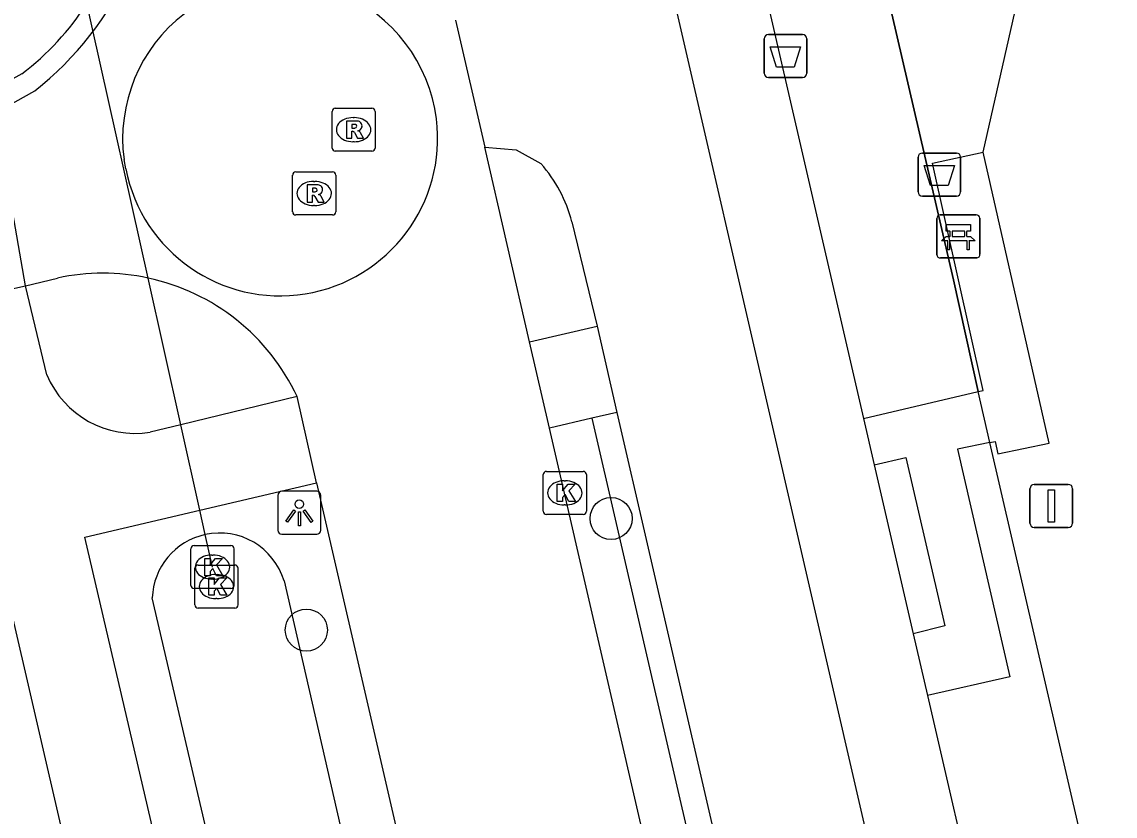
# Model space of a CAD drawing. Extents: x 156414 to 157775, y 382335 to 383765.
# Drawn here: x 157287.83 to 157313.22, y 383378.86 to 383397.31 of the extents above; entities that cross this region are included whole.
import ezdxf

# ---------------------------------------------------------------- set-up
doc = ezdxf.new("R2010")
doc.units = 0
for name, color, linetype in [('IMGEO_Afvalbak', 7, 'Continuous'), ('IMGEO_Bank', 7, 'Continuous'), ('IMGEO_Berm_groen', 7, 'Continuous'), ('IMGEO_Boom', 7, 'Continuous'), ('IMGEO_Duiker', 7, 'Continuous'), ('IMGEO_Fietspad_gesloten', 7, 'Continuous'), ('IMGEO_Greppel_droge_sloot', 7, 'Continuous'), ('IMGEO_Groenvoorziening', 7, 'Continuous'), ('IMGEO_Haag', 7, 'Continuous'), ('IMGEO_Hek', 7, 'Continuous'), ('IMGEO_Kolk', 7, 'Continuous'), ('IMGEO_Lichtpunt', 7, 'Continuous'), ('IMGEO_Pand', 7, 'Continuous'), ('IMGEO_Rijbaan_lokaal_gesloten', 7, 'Continuous'), ('IMGEO_Rijbaan_lokaal_open', 7, 'Continuous'), ('IMGEO_Rioolput', 7, 'Continuous'), ('IMGEO_Verkeersbordpaal', 7, 'Continuous'), ('IMGEO_Voetpad_open', 7, 'Continuous')]:
    doc.layers.add(name, color=color, linetype=linetype)

msp = doc.modelspace()

# ---------------------------------------------------------------- linework, layer by layer
at = {"layer": 'IMGEO_Afvalbak'}
for p, q in [((157305.069, 383396.113), (157305.069, 383396.913)), ((157305.069, 383396.913), (157305.069, 383396.113)), ((157305.169, 383397.013), (157305.959, 383397.013)), ((157305.959, 383397.013), (157305.169, 383397.013)), ((157306.059, 383396.913), (157306.059, 383396.113)), ((157306.059, 383396.113), (157306.059, 383396.913)), ((157305.959, 383396.013), (157305.169, 383396.013)), ((157305.169, 383396.013), (157305.959, 383396.013)), ((157308.646, 383393.359), (157308.646, 383394.159)), ((157308.646, 383394.159), (157308.646, 383393.359)), ((157308.746, 383394.259), (157309.536, 383394.259)), ((157309.536, 383394.259), (157308.746, 383394.259)), ((157309.636, 383394.159), (157309.636, 383393.359)), ((157309.636, 383393.359), (157309.636, 383394.159)), ((157309.536, 383393.259), (157308.746, 383393.259)), ((157308.746, 383393.259), (157309.536, 383393.259))]:
    msp.add_line(p, q, dxfattribs=at)
for points in [[(157305.212, 383396.727), (157305.916, 383396.727), (157305.767, 383396.257), (157305.361, 383396.257), (157305.212, 383396.727)], [(157308.789, 383393.973), (157309.493, 383393.973), (157309.344, 383393.503), (157308.938, 383393.503), (157308.789, 383393.973)]]:
    msp.add_lwpolyline(points, dxfattribs=at)
for centre, start, end in [((157305.169, 383396.913), 90, 180), ((157305.169, 383396.913), 90, 180), ((157305.959, 383396.913), 0, 90), ((157305.959, 383396.913), 360, 90), ((157305.169, 383396.113), 180, 270), ((157305.169, 383396.113), 180, 270), ((157305.959, 383396.113), 270, 0), ((157305.959, 383396.113), 270, 0), ((157308.746, 383394.159), 90, 180), ((157308.746, 383394.159), 90, 180), ((157309.536, 383394.159), 0, 90), ((157309.536, 383394.159), 360, 90), ((157308.746, 383393.359), 180, 270), ((157308.746, 383393.359), 180, 270), ((157309.536, 383393.359), 270, 0), ((157309.536, 383393.359), 270, 0)]:
    msp.add_arc(centre, 0.1, start, end, dxfattribs=at)
at = {"layer": 'IMGEO_Bank'}
for p, q in [((157309.158, 383392.823), (157309.999, 383392.823)), ((157309.999, 383392.823), (157309.158, 383392.823)), ((157309.083, 383391.898), (157309.083, 383392.739)), ((157309.083, 383392.739), (157309.083, 383391.898)), ((157310.083, 383392.748), (157310.083, 383391.907)), ((157310.083, 383391.907), (157310.083, 383392.748)), ((157309.392, 383392.329), (157309.392, 383392.435)), ((157309.436, 383392.435), (157309.436, 383392.329)), ((157309.724, 383392.441), (157309.442, 383392.441)), ((157309.442, 383392.323), (157309.724, 383392.323)), ((157309.73, 383392.329), (157309.73, 383392.435)), ((157309.774, 383392.435), (157309.774, 383392.329)), ((157309.78, 383392.221), (157309.387, 383392.221)), ((157310.008, 383391.823), (157309.167, 383391.823)), ((157309.167, 383391.823), (157310.008, 383391.823))]:
    msp.add_line(p, q, dxfattribs=at)
for points in [[(157309.386, 383392.441), (157309.3, 383392.441), (157309.3, 383392.602), (157309.863, 383392.602), (157309.863, 383392.441), (157309.78, 383392.441)], [(157309.33, 383392.221), (157309.188, 383392.221), (157309.3, 383392.323), (157309.386, 383392.323)], [(157309.78, 383392.323), (157309.863, 383392.323), (157309.975, 383392.221), (157309.836, 383392.221)], [(157309.38, 383392.214), (157309.38, 383392.007), (157309.337, 383392.007), (157309.337, 383392.214)], [(157309.83, 383392.214), (157309.83, 383392.007), (157309.786, 383392.007), (157309.786, 383392.214)]]:
    msp.add_lwpolyline(points, dxfattribs=at)
for centre, radius, start, end in [((157309.161, 383392.745), 0.0779, 92.4484, 184.2845), ((157309.161, 383392.745), 0.0779, 92.4484, 184.2845), ((157310.005, 383392.745), 0.0779, 2.4484, 94.2845), ((157310.005, 383392.745), 0.0779, 2.4484, 94.2845), ((157309.385, 383392.434), 0.00671, 2.8957, 87.1043), ((157309.385, 383392.33), 0.00671, 272.8957, 357.1043), ((157309.442, 383392.434), 0.00671, 92.8957, 177.1043), ((157309.442, 383392.33), 0.00671, 182.8957, 267.1043), ((157309.724, 383392.434), 0.00671, 2.8957, 87.1043), ((157309.724, 383392.33), 0.00671, 272.8957, 357.1043), ((157309.781, 383392.434), 0.00671, 92.8957, 177.1043), ((157309.781, 383392.33), 0.00671, 182.8957, 267.1043), ((157309.33, 383392.214), 0.00671, 2.8957, 87.1043), ((157309.387, 383392.214), 0.00671, 92.8957, 177.1043), ((157309.779, 383392.214), 0.00671, 2.8957, 87.1043), ((157309.836, 383392.214), 0.00671, 92.8957, 177.1043), ((157309.161, 383391.901), 0.0779, 182.4484, 274.2845), ((157309.161, 383391.901), 0.0779, 182.4484, 274.2845), ((157310.005, 383391.901), 0.0779, 272.4484, 4.2845), ((157310.005, 383391.901), 0.0779, 272.4484, 4.2845)]:
    msp.add_arc(centre, radius, start, end, dxfattribs=at)
at = {"layer": 'IMGEO_Berm_groen'}
for points in [[(157297.817, 383441.587), (157309.469, 383391.316), (157310.041, 383388.716)], [(157320.509, 383343.451), (157310.314, 383387.536)]]:
    msp.add_lwpolyline(points, dxfattribs=at)
at = {"layer": 'IMGEO_Boom'}
for centre in [(157301.515, 383385.769), (157294.434, 383383.178)]:
    msp.add_circle(centre, 0.489, dxfattribs=at)
at = {"layer": 'IMGEO_Duiker'}
msp.add_lwpolyline([(157292.254, 383384.642), (157292.086, 383385.396), (157291.959, 383385.966), (157291.518, 383387.947), (157290.759, 383391.353), (157289.469, 383397.143), (157289.336, 383397.738), (157288.817, 383400.07), (157288.374, 383402.055), (157288.06, 383403.468), (157287.951, 383403.954)], dxfattribs=at)
at = {"layer": 'IMGEO_Fietspad_gesloten'}
for points in [[(157340.814, 383234.484), (157340.497, 383235.719), (157325.761, 383299.078), (157271.348, 383534.914)], [(157298.578, 383394.399), (157299.307, 383394.331), (157299.886, 383394.014)], [(157300.604, 383392.661), (157301.189, 383390.239)], [(157301.189, 383390.239), (157301.649, 383388.232)], [(157301.649, 383388.232), (157313.632, 383336.372)]]:
    msp.add_lwpolyline(points, dxfattribs=at)
msp.add_arc((157297.397, 383391.826), 3.314, 14.5924, 41.315, dxfattribs=at)
at = {"layer": 'IMGEO_Greppel_droge_sloot'}
for points in [[(157293.916, 383384.32), (157304.539, 383337.943)], [(157301.745, 383337.294), (157290.857, 383383.924)]]:
    msp.add_lwpolyline(points, dxfattribs=at)
for centre, radius, start, end in [((157292.412, 383383.874), 1.556, 102.1066, 178.1751), ((157292.425, 383383.878), 1.555, 16.4957, 102.5951)]:
    msp.add_arc(centre, radius, start, end, dxfattribs=at)
at = {"layer": 'IMGEO_Groenvoorziening'}
msp.add_lwpolyline([(157310.162, 383394.282), (157314.096, 383411.651), (157322.333, 383428.06), (157323.237, 383430.337)], dxfattribs=at)
at = {"layer": 'IMGEO_Haag'}
msp.add_lwpolyline([(157301.064, 383388.097), (157313.044, 383336.251)], dxfattribs=at)
at = {"layer": 'IMGEO_Hek'}
for points in [[(157309.469, 383391.316), (157297.817, 383441.587)], [(157310.041, 383388.716), (157309.469, 383391.316)], [(157310.314, 383387.536), (157310.041, 383388.716)], [(157320.509, 383343.451), (157310.314, 383387.536)]]:
    msp.add_lwpolyline(points, dxfattribs=at)
at = {"layer": 'IMGEO_Kolk'}
for p, q in [((157299.94, 383385.938), (157299.94, 383386.79)), ((157300.015, 383386.864), (157300.867, 383386.864)), ((157300.941, 383386.79), (157300.941, 383385.938)), ((157300.428, 383386.644), (157300.453, 383386.644)), ((157300.451, 383386.084), (157300.426, 383386.084)), ((157300.867, 383385.864), (157300.015, 383385.864)), ((157291.753, 383384.216), (157291.753, 383385.068)), ((157291.828, 383385.142), (157292.68, 383385.142)), ((157292.754, 383385.068), (157292.754, 383384.216)), ((157291.921, 383384.688), (157292.773, 383384.688)), ((157292.241, 383384.922), (157292.266, 383384.922)), ((157291.846, 383383.762), (157291.846, 383384.614)), ((157292.334, 383384.468), (157292.359, 383384.468)), ((157292.847, 383384.614), (157292.847, 383383.762)), ((157292.264, 383384.362), (157292.239, 383384.362)), ((157292.68, 383384.142), (157291.828, 383384.142)), ((157292.773, 383383.688), (157291.921, 383383.688)), ((157292.357, 383383.908), (157292.332, 383383.908))]:
    msp.add_line(p, q, dxfattribs=at)
for points in [[(157299.94, 383385.938), (157299.94, 383386.79)], [(157300.015, 383386.864), (157300.867, 383386.864)], [(157300.941, 383386.79), (157300.941, 383385.938)], [(157300.261, 383386.564), (157300.384, 383386.564), (157300.384, 383386.413), (157300.514, 383386.564), (157300.678, 383386.564), (157300.532, 383386.413), (157300.685, 383386.164), (157300.533, 383386.164), (157300.448, 383386.328), (157300.384, 383386.261), (157300.384, 383386.164), (157300.261, 383386.164), (157300.261, 383386.564)], [(157300.867, 383385.864), (157300.015, 383385.864)], [(157291.753, 383384.216), (157291.753, 383385.068)], [(157291.828, 383385.142), (157292.68, 383385.142)], [(157292.754, 383385.068), (157292.754, 383384.216)], [(157291.921, 383384.688), (157292.773, 383384.688)], [(157292.074, 383384.842), (157292.197, 383384.842), (157292.197, 383384.691), (157292.327, 383384.842), (157292.491, 383384.842), (157292.345, 383384.691), (157292.498, 383384.442), (157292.346, 383384.442), (157292.261, 383384.606), (157292.197, 383384.539), (157292.197, 383384.442), (157292.074, 383384.442), (157292.074, 383384.842)], [(157291.846, 383383.762), (157291.846, 383384.614)], [(157292.847, 383384.614), (157292.847, 383383.762)], [(157292.167, 383384.388), (157292.29, 383384.388), (157292.29, 383384.237), (157292.42, 383384.388), (157292.584, 383384.388), (157292.438, 383384.237), (157292.591, 383383.988), (157292.439, 383383.988), (157292.354, 383384.152), (157292.29, 383384.085), (157292.29, 383383.988), (157292.167, 383383.988), (157292.167, 383384.388)], [(157292.68, 383384.142), (157291.828, 383384.142)], [(157292.773, 383383.688), (157291.921, 383383.688)]]:
    msp.add_lwpolyline(points, dxfattribs=at)
for centre, start, end in [((157300.017, 383386.788), 91.552, 178.448), ((157300.017, 383386.788), 91.552, 178.448), ((157300.865, 383386.788), 1.552, 88.448), ((157300.865, 383386.788), 1.552, 88.448), ((157300.017, 383385.94), 181.552, 268.448), ((157300.017, 383385.94), 181.552, 268.448), ((157300.865, 383385.94), 271.552, 358.448), ((157300.865, 383385.94), 271.552, 358.448), ((157291.83, 383385.066), 91.552, 178.448), ((157291.83, 383385.066), 91.552, 178.448), ((157292.678, 383385.066), 1.552, 88.448), ((157292.678, 383385.066), 1.552, 88.448), ((157291.923, 383384.612), 91.552, 178.448), ((157291.923, 383384.612), 91.552, 178.448), ((157292.771, 383384.612), 1.552, 88.448), ((157292.771, 383384.612), 1.552, 88.448), ((157291.83, 383384.218), 181.552, 268.448), ((157291.83, 383384.218), 181.552, 268.448), ((157292.678, 383384.218), 271.552, 358.448), ((157292.678, 383384.218), 271.552, 358.448), ((157291.923, 383383.764), 181.552, 268.448), ((157291.923, 383383.764), 181.552, 268.448), ((157292.771, 383383.764), 271.552, 358.448), ((157292.771, 383383.764), 271.552, 358.448)]:
    msp.add_arc(centre, 0.0765, start, end, dxfattribs=at)
for centre, major_axis, ratio, start_param, end_param in [((157300.427, 383386.364), (-0.387, 0.002), 0.722429, 4.712389, 7.853982), ((157300.452, 383386.364), (-0.39, 0.002), 0.717154, 1.570796, 4.712389), ((157292.24, 383384.642), (-0.387, 0.002), 0.722429, 4.712389, 7.853982), ((157292.265, 383384.642), (-0.39, 0.002), 0.717154, 1.570796, 4.712389), ((157292.333, 383384.188), (-0.387, 0.002), 0.722429, 4.712389, 7.853982), ((157292.358, 383384.188), (-0.39, 0.002), 0.717154, 1.570796, 4.712389)]:
    msp.add_ellipse(centre, major_axis=major_axis, ratio=ratio, start_param=start_param, end_param=end_param, dxfattribs=at)
at = {"layer": 'IMGEO_Lichtpunt'}
for p, q in [((157293.773, 383386.307), (157293.773, 383385.5)), ((157293.773, 383386.307), (157293.773, 383385.5)), ((157294.675, 383386.402), (157293.867, 383386.402)), ((157294.675, 383386.402), (157293.867, 383386.402)), ((157294.769, 383385.5), (157294.769, 383386.307)), ((157294.769, 383385.5), (157294.769, 383386.307)), ((157293.867, 383385.406), (157294.675, 383385.406)), ((157293.867, 383385.406), (157294.675, 383385.406))]:
    msp.add_line(p, q, dxfattribs=at)
for points in [[(157294.147, 383385.971), (157294.186, 383385.943), (157293.998, 383385.681), (157293.96, 383385.708), (157294.147, 383385.971)], [(157294.359, 383385.943), (157294.397, 383385.97), (157294.584, 383385.708), (157294.545, 383385.68), (157294.359, 383385.943)], [(157294.249, 383385.923), (157294.296, 383385.923), (157294.296, 383385.601), (157294.249, 383385.601), (157294.249, 383385.923)]]:
    msp.add_lwpolyline(points, dxfattribs=at)
msp.add_circle((157294.272, 383386.105), 0.0994, dxfattribs=at)
for centre, start, end in [((157293.867, 383386.307), 90, 180), ((157293.867, 383386.307), 90, 180), ((157294.675, 383386.307), 0, 90), ((157294.675, 383386.307), 0, 90), ((157293.867, 383385.5), 180, 270), ((157293.867, 383385.5), 180, 270), ((157294.675, 383385.5), 270, 0), ((157294.675, 383385.5), 270, 360)]:
    msp.add_arc(centre, 0.0946, start, end, dxfattribs=at)
at = {"layer": 'IMGEO_Pand'}
msp.add_lwpolyline([(157287.465, 383384.112), (157287.48, 383384.046), (157288.819, 383378.248), (157289.802, 383373.991), (157290.211, 383372.22)], dxfattribs=at)
at = {"layer": 'IMGEO_Rijbaan_lokaal_gesloten'}
for points in [[(157297.9, 383397.348), (157298.578, 383394.399)], [(157287.209, 383395.194), (157288.126, 383395.701)], [(157287.913, 383391.175), (157287.209, 383395.194)], [(157299.619, 383389.876), (157298.578, 383394.399)], [(157287.913, 383391.175), (157288.653, 383391.355)], [(157285.976, 383390.748), (157287.913, 383391.175)], [(157300.085, 383387.87), (157299.619, 383389.876)], [(157294.674, 383386.602), (157294.222, 383388.6)], [(157306.016, 383362.155), (157300.085, 383387.87)], [(157294.674, 383386.602), (157300.602, 383360.907)]]:
    msp.add_lwpolyline(points, dxfattribs=at)
for centre, radius, start, end in [((157283.2, 383401.884), 7.905, 308.5449, 0.9882), ((157289.701, 383386.548), 4.92, 77.5878, 102.3034), ((157289.722, 383386.494), 4.969, 25.0818, 77.9505)]:
    msp.add_arc(centre, radius, start, end, dxfattribs=at)
at = {"layer": 'IMGEO_Rijbaan_lokaal_open'}
for points in [[(157287.826, 383396.101), (157286.909, 383395.594)], [(157290.241, 383393.891), (157290.199, 383394.106)]]:
    msp.add_lwpolyline(points, dxfattribs=at)
for centre, radius, start, end in [((157293.827, 383394.588), 3.66, 7.2679, 187.5686), ((157284.162, 383400.996), 6.114, 306.818, 327.8039), ((157293.828, 383394.599), 3.657, 191.168, 7.0968)]:
    msp.add_arc(centre, radius, start, end, dxfattribs=at)
at = {"layer": 'IMGEO_Rioolput'}
for p, q in [((157295.032, 383394.375), (157295.032, 383395.227)), ((157295.107, 383395.301), (157295.959, 383395.301)), ((157296.033, 383395.227), (157296.033, 383394.375)), ((157295.52, 383395.081), (157295.545, 383395.081)), ((157295.543, 383394.521), (157295.518, 383394.521)), ((157295.959, 383394.301), (157295.107, 383394.301)), ((157294.192, 383393.82), (157295.044, 383393.82)), ((157294.117, 383392.894), (157294.117, 383393.746)), ((157294.605, 383393.6), (157294.63, 383393.6)), ((157295.118, 383393.746), (157295.118, 383392.894)), ((157295.044, 383392.82), (157294.192, 383392.82)), ((157294.628, 383393.04), (157294.603, 383393.04))]:
    msp.add_line(p, q, dxfattribs=at)
for points in [[(157295.032, 383394.375), (157295.032, 383395.227)], [(157295.107, 383395.301), (157295.959, 383395.301)], [(157296.033, 383395.227), (157296.033, 383394.375)], [(157295.621, 383394.999), (157295.369, 383395.001), (157295.369, 383394.601)], [(157295.547, 383394.92), (157295.493, 383394.92), (157295.493, 383394.839)], [(157295.493, 383394.839), (157295.545, 383394.839)], [(157295.369, 383394.601), (157295.493, 383394.601), (157295.493, 383394.763), (157295.504, 383394.763)], [(157295.551, 383394.734), (157295.622, 383394.601), (157295.762, 383394.601), (157295.697, 383394.727)], [(157295.959, 383394.301), (157295.107, 383394.301)], [(157294.192, 383393.82), (157295.044, 383393.82)], [(157294.117, 383392.894), (157294.117, 383393.746)], [(157295.118, 383393.746), (157295.118, 383392.894)], [(157294.706, 383393.518), (157294.454, 383393.52), (157294.454, 383393.12)], [(157294.632, 383393.439), (157294.578, 383393.439), (157294.578, 383393.358)], [(157294.578, 383393.358), (157294.63, 383393.358)], [(157294.454, 383393.12), (157294.578, 383393.12), (157294.578, 383393.282), (157294.589, 383393.282)], [(157294.636, 383393.253), (157294.707, 383393.12), (157294.847, 383393.12), (157294.782, 383393.246)], [(157295.044, 383392.82), (157294.192, 383392.82)]]:
    msp.add_lwpolyline(points, dxfattribs=at)
for centre, radius, start, end in [((157295.109, 383395.225), 0.0765, 91.552, 178.448), ((157295.109, 383395.225), 0.0765, 91.552, 178.448), ((157295.957, 383395.225), 0.0765, 1.552, 88.448), ((157295.957, 383395.225), 0.0765, 1.552, 88.448), ((157295.529, 383395.028), 0.19, 274.7715, 282.9687), ((157295.553, 383394.824), 0.0964, 77.0061, 93.1865), ((157295.567, 383394.881), 0.0378, 276.6634, 79.6772), ((157295.62, 383394.889), 0.109, 350.3612, 89.416), ((157295.618, 383394.889), 0.112, 277.5842, 350.9817), ((157295.503, 383394.71), 0.0533, 26.0293, 88.6989), ((157295.602, 383394.674), 0.108, 29.5134, 73.7905), ((157295.109, 383394.377), 0.0765, 181.552, 268.448), ((157295.109, 383394.377), 0.0765, 181.552, 268.448), ((157295.957, 383394.377), 0.0765, 271.552, 358.448), ((157295.957, 383394.377), 0.0765, 271.552, 358.448), ((157294.194, 383393.744), 0.0765, 91.552, 178.448), ((157294.194, 383393.744), 0.0765, 91.552, 178.448), ((157295.042, 383393.744), 0.0765, 1.552, 88.448), ((157295.042, 383393.744), 0.0765, 1.552, 88.448), ((157294.614, 383393.547), 0.19, 274.7715, 282.9687), ((157294.638, 383393.343), 0.0964, 77.0061, 93.1865), ((157294.652, 383393.4), 0.0378, 276.6634, 79.6772), ((157294.705, 383393.408), 0.109, 350.3612, 89.416), ((157294.703, 383393.408), 0.112, 277.5842, 350.9817), ((157294.588, 383393.229), 0.0533, 26.0293, 88.6989), ((157294.687, 383393.193), 0.108, 29.5134, 73.7905), ((157294.194, 383392.896), 0.0765, 181.552, 268.448), ((157294.194, 383392.896), 0.0765, 181.552, 268.448), ((157295.042, 383392.896), 0.0765, 271.552, 358.448), ((157295.042, 383392.896), 0.0765, 271.552, 358.448)]:
    msp.add_arc(centre, radius, start, end, dxfattribs=at)
for centre, major_axis, ratio, start_param, end_param in [((157295.519, 383394.801), (-0.387, 0.002), 0.722429, 4.712389, 7.853982), ((157295.544, 383394.801), (-0.39, 0.002), 0.717154, 1.570796, 4.712389), ((157294.604, 383393.32), (-0.387, 0.002), 0.722429, 4.712389, 7.853982), ((157294.629, 383393.32), (-0.39, 0.002), 0.717154, 1.570796, 4.712389)]:
    msp.add_ellipse(centre, major_axis=major_axis, ratio=ratio, start_param=start_param, end_param=end_param, dxfattribs=at)
at = {"layer": 'IMGEO_Verkeersbordpaal'}
for p, q in [((157311.247, 383385.662), (157311.247, 383386.462)), ((157311.247, 383386.462), (157311.247, 383385.662)), ((157311.347, 383386.562), (157312.137, 383386.562)), ((157312.137, 383386.562), (157311.347, 383386.562)), ((157312.237, 383386.462), (157312.237, 383385.662)), ((157312.237, 383385.662), (157312.237, 383386.462)), ((157312.137, 383385.562), (157311.347, 383385.562)), ((157311.347, 383385.562), (157312.137, 383385.562))]:
    msp.add_line(p, q, dxfattribs=at)
msp.add_lwpolyline([(157311.667, 383386.437), (157311.817, 383386.437), (157311.817, 383385.687), (157311.667, 383385.687), (157311.667, 383386.437)], dxfattribs=at)
for centre, start, end in [((157311.347, 383386.462), 90, 180), ((157311.347, 383386.462), 90, 180), ((157312.137, 383386.462), 0, 90), ((157312.137, 383386.462), 360, 90), ((157311.347, 383385.662), 180, 270), ((157311.347, 383385.662), 180, 270), ((157312.137, 383385.662), 270, 0), ((157312.137, 383385.662), 270, 0)]:
    msp.add_arc(centre, 0.1, start, end, dxfattribs=at)
at = {"layer": 'IMGEO_Voetpad_open'}
for points in [[(157283.697, 383490.656), (157307.38, 383388.09)], [(157310.041, 383388.716), (157310.158, 383388.743), (157308.979, 383394.021), (157310.162, 383394.282)], [(157310.314, 383387.536), (157310.434, 383387.561), (157310.503, 383387.27), (157311.691, 383387.521), (157310.162, 383394.282)], [(157288.405, 383389.109), (157287.913, 383391.175)], [(157299.619, 383389.876), (157301.189, 383390.239)], [(157294.222, 383388.6), (157291.518, 383387.947), (157290.808, 383387.775)], [(157307.38, 383388.09), (157310.041, 383388.716)], [(157310.314, 383387.536), (157310.041, 383388.716)], [(157301.064, 383388.097), (157300.085, 383387.87)], [(157301.649, 383388.232), (157301.064, 383388.097)], [(157307.38, 383388.09), (157307.628, 383387.017)], [(157310.314, 383387.536), (157309.561, 383387.383), (157310.778, 383382.09), (157308.865, 383381.662)], [(157307.628, 383387.017), (157308.361, 383387.188), (157309.268, 383383.275), (157308.534, 383383.094)], [(157307.628, 383387.017), (157308.534, 383383.094)], [(157293.437, 383367.531), (157289.286, 383385.339), (157291.959, 383385.966), (157294.674, 383386.602)], [(157308.534, 383383.094), (157308.865, 383381.662)], [(157308.865, 383381.662), (157339.251, 383250.067), (157342.718, 383234.919), (157340.814, 383234.484)]]:
    msp.add_lwpolyline(points, dxfattribs=at)
msp.add_arc((157290.454, 383389.968), 2.221, 202.7481, 279.1791, dxfattribs=at)

doc.saveas('drawing.dxf')
